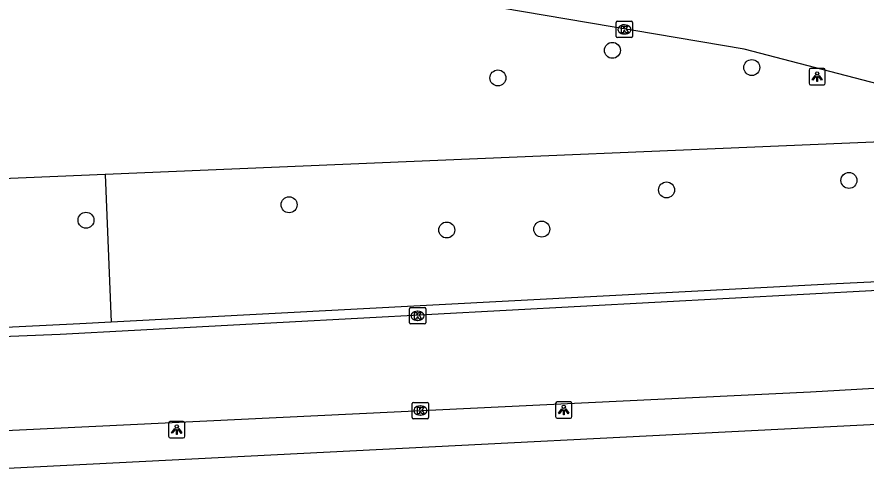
# Model space of a CAD drawing. Extents: x 161084 to 161928, y 385355 to 386522.
# Drawn here: x 161693.3 to 161745.3, y 385753.3 to 385781.6 of the extents above; entities that cross this region are included whole.
import ezdxf

# ---------------------------------------------------------------- set-up
doc = ezdxf.new("R2010")
doc.units = 0
for name, color, linetype in [('IMGEO_Berm_groen', 7, 'Continuous'), ('IMGEO_Boom', 7, 'Continuous'), ('IMGEO_Fietspad_gesloten', 7, 'Continuous'), ('IMGEO_Kolk', 7, 'Continuous'), ('IMGEO_Lichtpunt', 7, 'Continuous'), ('IMGEO_Rijbaan_lokaal_open', 7, 'Continuous'), ('IMGEO_Voetpad_open', 7, 'Continuous')]:
    doc.layers.add(name, color=color, linetype=linetype)

msp = doc.modelspace()

# ---------------------------------------------------------------- linework, layer by layer
at = {"layer": 'IMGEO_Berm_groen'}
for points in [[(161795.458, 385775.288), (161758.889, 385774.456), (161698.73, 385771.914)], [(161698.73, 385771.914), (161679.857, 385771.117)], [(161698.73, 385771.914), (161699.112, 385762.887)]]:
    msp.add_lwpolyline(points, dxfattribs=at)
at = {"layer": 'IMGEO_Boom'}
for centre in [(161729.798, 385779.522), (161738.336, 385778.47), (161722.79, 385777.831), (161744.288, 385771.559), (161733.116, 385770.974), (161710, 385770.071), (161697.561, 385769.123), (161719.655, 385768.523), (161725.473, 385768.575)]:
    msp.add_circle(centre, 0.489, dxfattribs=at)
at = {"layer": 'IMGEO_Fietspad_gesloten'}
for points in [[(161654.574, 385761.228), (161662.497, 385760.796), (161669.406, 385760.816), (161679.25, 385761.47), (161695.973, 385762.153), (161746.061, 385764.837), (161773.434, 385766.235), (161783.919, 385766.745), (161785.888, 385766.843), (161787.859, 385766.931), (161789.829, 385767.011), (161791.8, 385767.081), (161793.771, 385767.142), (161795.766, 385767.195), (161797.761, 385767.239), (161799.756, 385767.273), (161801.751, 385767.298), (161804.101, 385767.366), (161812.271, 385767.427), (161827.089, 385766.934), (161854.054, 385765.12), (161854.194, 385765.111), (161854.888, 385765.064)], [(161654.682, 385754.039), (161659.174, 385754.48), (161690.922, 385756.162), (161741.931, 385758.623), (161783.101, 385760.974), (161797.455, 385761.439), (161812.73, 385761.489), (161826.499, 385761.052), (161853.653, 385759.156), (161853.793, 385759.146), (161854.478, 385759.099)]]:
    msp.add_lwpolyline(points, dxfattribs=at)
at = {"layer": 'IMGEO_Kolk'}
for p, q in [((161730.111, 385781.303), (161730.963, 385781.303)), ((161730.036, 385780.377), (161730.036, 385781.229)), ((161730.524, 385781.083), (161730.549, 385781.083)), ((161731.037, 385781.229), (161731.037, 385780.377)), ((161730.963, 385780.303), (161730.111, 385780.303)), ((161730.547, 385780.523), (161730.522, 385780.523)), ((161717.369, 385762.845), (161717.369, 385763.697)), ((161717.444, 385763.771), (161718.296, 385763.771)), ((161718.37, 385763.697), (161718.37, 385762.845)), ((161717.857, 385763.551), (161717.882, 385763.551)), ((161718.296, 385762.771), (161717.444, 385762.771)), ((161717.88, 385762.991), (161717.855, 385762.991)), ((161717.612, 385757.971), (161718.464, 385757.971)), ((161717.537, 385757.045), (161717.537, 385757.897)), ((161718.025, 385757.751), (161718.05, 385757.751)), ((161718.538, 385757.897), (161718.538, 385757.045)), ((161718.464, 385756.971), (161717.612, 385756.971)), ((161718.048, 385757.191), (161718.023, 385757.191))]:
    msp.add_line(p, q, dxfattribs=at)
for points in [[(161730.111, 385781.303), (161730.963, 385781.303)], [(161730.036, 385780.377), (161730.036, 385781.229)], [(161730.357, 385781.003), (161730.48, 385781.003), (161730.48, 385780.852), (161730.61, 385781.003), (161730.774, 385781.003), (161730.628, 385780.852), (161730.781, 385780.603), (161730.629, 385780.603), (161730.544, 385780.767), (161730.48, 385780.7), (161730.48, 385780.603), (161730.357, 385780.603), (161730.357, 385781.003)], [(161731.037, 385781.229), (161731.037, 385780.377)], [(161730.963, 385780.303), (161730.111, 385780.303)], [(161717.369, 385762.845), (161717.369, 385763.697)], [(161717.444, 385763.771), (161718.296, 385763.771)], [(161718.37, 385763.697), (161718.37, 385762.845)], [(161717.69, 385763.471), (161717.813, 385763.471), (161717.813, 385763.32), (161717.943, 385763.471), (161718.107, 385763.471), (161717.961, 385763.32), (161718.114, 385763.071), (161717.962, 385763.071), (161717.877, 385763.235), (161717.813, 385763.168), (161717.813, 385763.071), (161717.69, 385763.071), (161717.69, 385763.471)], [(161718.296, 385762.771), (161717.444, 385762.771)], [(161717.612, 385757.971), (161718.464, 385757.971)], [(161717.537, 385757.045), (161717.537, 385757.897)], [(161717.858, 385757.671), (161717.981, 385757.671), (161717.981, 385757.52), (161718.111, 385757.671), (161718.275, 385757.671), (161718.129, 385757.52), (161718.282, 385757.271), (161718.13, 385757.271), (161718.045, 385757.435), (161717.981, 385757.368), (161717.981, 385757.271), (161717.858, 385757.271), (161717.858, 385757.671)], [(161718.538, 385757.897), (161718.538, 385757.045)], [(161718.464, 385756.971), (161717.612, 385756.971)]]:
    msp.add_lwpolyline(points, dxfattribs=at)
for centre, start, end in [((161730.113, 385781.227), 91.552, 178.448), ((161730.113, 385781.227), 91.552, 178.448), ((161730.961, 385781.227), 1.552, 88.448), ((161730.961, 385781.227), 1.552, 88.448), ((161730.113, 385780.379), 181.552, 268.448), ((161730.113, 385780.379), 181.552, 268.448), ((161730.961, 385780.379), 271.552, 358.448), ((161730.961, 385780.379), 271.552, 358.448), ((161717.446, 385763.695), 91.552, 178.448), ((161717.446, 385763.695), 91.552, 178.448), ((161718.294, 385763.695), 1.552, 88.448), ((161718.294, 385763.695), 1.552, 88.448), ((161717.446, 385762.847), 181.552, 268.448), ((161717.446, 385762.847), 181.552, 268.448), ((161718.294, 385762.847), 271.552, 358.448), ((161718.294, 385762.847), 271.552, 358.448), ((161717.614, 385757.895), 91.552, 178.448), ((161717.614, 385757.895), 91.552, 178.448), ((161718.462, 385757.895), 1.552, 88.448), ((161718.462, 385757.895), 1.552, 88.448), ((161717.614, 385757.047), 181.552, 268.448), ((161717.614, 385757.047), 181.552, 268.448), ((161718.462, 385757.047), 271.552, 358.448), ((161718.462, 385757.047), 271.552, 358.448)]:
    msp.add_arc(centre, 0.0765, start, end, dxfattribs=at)
for centre, major_axis, ratio, start_param, end_param in [((161730.523, 385780.803), (-0.387, 0.002), 0.722429, 4.712389, 7.853982), ((161730.548, 385780.803), (-0.39, 0.002), 0.717154, 1.570796, 4.712389), ((161717.856, 385763.271), (-0.387, 0.002), 0.722429, 4.712389, 7.853982), ((161717.881, 385763.271), (-0.39, 0.002), 0.717154, 1.570796, 4.712389), ((161718.024, 385757.471), (-0.387, 0.002), 0.722429, 4.712389, 7.853982), ((161718.049, 385757.471), (-0.39, 0.002), 0.717154, 1.570796, 4.712389)]:
    msp.add_ellipse(centre, major_axis=major_axis, ratio=ratio, start_param=start_param, end_param=end_param, dxfattribs=at)
at = {"layer": 'IMGEO_Lichtpunt'}
for p, q in [((161741.842, 385778.313), (161741.842, 385777.506)), ((161741.842, 385778.313), (161741.842, 385777.506)), ((161742.744, 385778.408), (161741.936, 385778.408)), ((161742.744, 385778.408), (161741.936, 385778.408)), ((161742.838, 385777.506), (161742.838, 385778.313)), ((161742.838, 385777.506), (161742.838, 385778.313)), ((161741.936, 385777.412), (161742.744, 385777.412)), ((161741.936, 385777.412), (161742.744, 385777.412)), ((161726.322, 385757.905), (161726.322, 385757.098)), ((161726.322, 385757.905), (161726.322, 385757.098)), ((161727.224, 385758), (161726.416, 385758)), ((161727.224, 385758), (161726.416, 385758)), ((161727.318, 385757.098), (161727.318, 385757.905)), ((161727.318, 385757.098), (161727.318, 385757.905)), ((161726.416, 385757.004), (161727.224, 385757.004)), ((161726.416, 385757.004), (161727.224, 385757.004)), ((161702.62, 385756.702), (161702.62, 385755.895)), ((161702.62, 385756.702), (161702.62, 385755.895)), ((161703.522, 385756.797), (161702.714, 385756.797)), ((161703.522, 385756.797), (161702.714, 385756.797)), ((161703.616, 385755.895), (161703.616, 385756.702)), ((161703.616, 385755.895), (161703.616, 385756.702)), ((161702.714, 385755.801), (161703.522, 385755.801)), ((161702.714, 385755.801), (161703.522, 385755.801))]:
    msp.add_line(p, q, dxfattribs=at)
for points in [[(161742.216, 385777.977), (161742.255, 385777.949), (161742.067, 385777.687), (161742.029, 385777.714), (161742.216, 385777.977)], [(161742.318, 385777.929), (161742.365, 385777.929), (161742.365, 385777.607), (161742.318, 385777.607), (161742.318, 385777.929)], [(161742.428, 385777.949), (161742.466, 385777.976), (161742.653, 385777.714), (161742.614, 385777.686), (161742.428, 385777.949)], [(161726.696, 385757.569), (161726.735, 385757.541), (161726.547, 385757.279), (161726.509, 385757.306), (161726.696, 385757.569)], [(161726.798, 385757.521), (161726.845, 385757.521), (161726.845, 385757.199), (161726.798, 385757.199), (161726.798, 385757.521)], [(161726.908, 385757.541), (161726.946, 385757.568), (161727.133, 385757.306), (161727.094, 385757.278), (161726.908, 385757.541)], [(161702.994, 385756.366), (161703.033, 385756.338), (161702.845, 385756.076), (161702.807, 385756.103), (161702.994, 385756.366)], [(161703.206, 385756.338), (161703.244, 385756.365), (161703.431, 385756.103), (161703.392, 385756.075), (161703.206, 385756.338)], [(161703.096, 385756.318), (161703.143, 385756.318), (161703.143, 385755.996), (161703.096, 385755.996), (161703.096, 385756.318)]]:
    msp.add_lwpolyline(points, dxfattribs=at)
for centre in [(161742.341, 385778.111), (161726.821, 385757.703), (161703.119, 385756.5)]:
    msp.add_circle(centre, 0.0994, dxfattribs=at)
for centre, start, end in [((161741.936, 385778.313), 90, 180), ((161741.936, 385778.313), 90, 180), ((161742.744, 385778.313), 0, 90), ((161742.744, 385778.313), 0, 90), ((161741.936, 385777.506), 180, 270), ((161741.936, 385777.506), 180, 270), ((161742.744, 385777.506), 270, 0), ((161742.744, 385777.506), 270, 360), ((161726.416, 385757.905), 90, 180), ((161726.416, 385757.905), 90, 180), ((161727.224, 385757.905), 0, 90), ((161727.224, 385757.905), 0, 90), ((161726.416, 385757.098), 180, 270), ((161726.416, 385757.098), 180, 270), ((161727.224, 385757.098), 270, 0), ((161727.224, 385757.098), 270, 360), ((161702.714, 385756.702), 90, 180), ((161702.714, 385756.702), 90, 180), ((161703.522, 385756.702), 0, 90), ((161703.522, 385756.702), 0, 90), ((161702.714, 385755.895), 180, 270), ((161702.714, 385755.895), 180, 270), ((161703.522, 385755.895), 270, 0), ((161703.522, 385755.895), 270, 360)]:
    msp.add_arc(centre, 0.0946, start, end, dxfattribs=at)
at = {"layer": 'IMGEO_Rijbaan_lokaal_open'}
msp.add_lwpolyline([(161752.732, 385782.712), (161758.687, 385780.965), (161757.139, 385774.568), (161737.873, 385779.587), (161644.459, 385795.399), (161640.313, 385796.088), (161635.344, 385796.097)], dxfattribs=at)
at = {"layer": 'IMGEO_Voetpad_open'}
for points in [[(161783.896, 385767.184), (161773.412, 385766.674), (161743.517, 385765.221), (161699.112, 385762.887)], [(161699.112, 385762.887), (161697.187, 385762.789), (161680.245, 385761.939)], [(161787.116, 385758.697), (161665.327, 385752.531)]]:
    msp.add_lwpolyline(points, dxfattribs=at)

doc.saveas('drawing.dxf')
